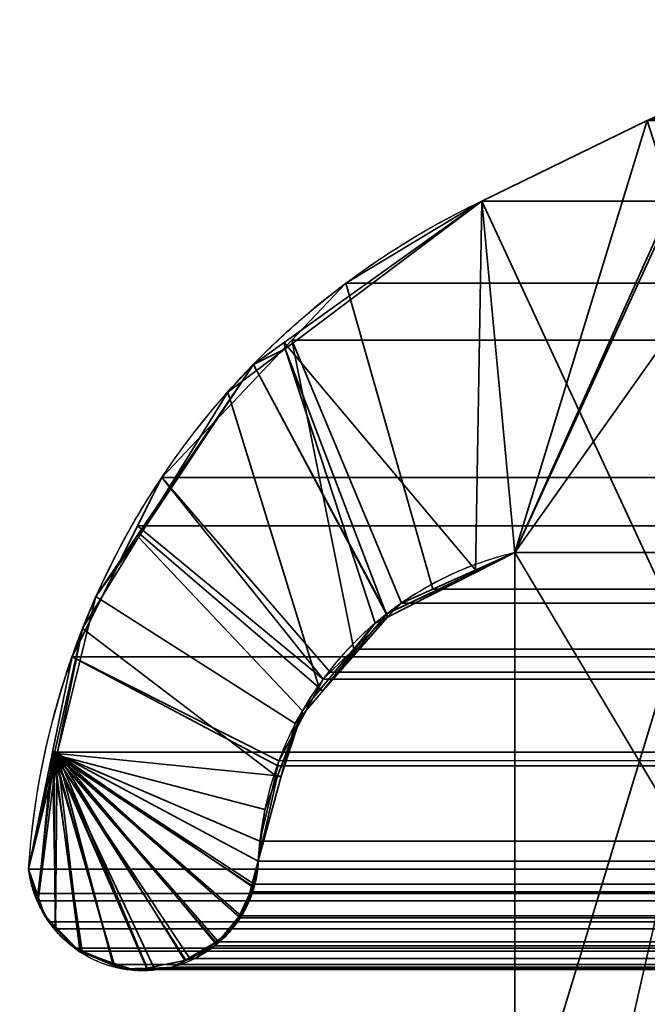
# Model space of a CAD drawing. Header units: millimetres. Extents: x -490 to 6690, y -115 to 152.
# Tile 538 of 656: x 2591.02 to 2592.61, y 8.61 to 11.11. Entities that reach past the tile are written whole.
import ezdxf

# ---------------------------------------------------------------- set-up
doc = ezdxf.new("R2010")
doc.units = ezdxf.units.MM
doc.layers.add('151', color=253, linetype='Continuous')

# ---------------------------------------------------------------- blocks, each defined once
blk = doc.blocks.new('UG_SURFACE_003')
at = {"layer": '151', "color": 252, "linetype": 'Continuous', "lineweight": 35}
for points in [[(3589.9999, -6.2, 2202.5001), (3589.9999, 133.2, 2202.5001), (2410.0001, 133.2, 2202.5001), (2410.0001, -6.2, 2202.5001)], [(2559.9999, -6.2, 2052.5), (2559.9999, 133.2, 2052.5), (3440.0001, 133.2, 2052.5), (3440.0001, -6.2, 2052.5)]]:
    blk.add_3dface(points, dxfattribs=at)
blk = doc.blocks.new('UG_SURFACE_203')
at = {"layer": '151', "color": 254, "linetype": 'Continuous', "lineweight": 35}
for points in [[(2598.69, 132.0517, -7.5), (2598.7501, 131.75, -7.5), (2598.7501, 5, -7.5), (2586.9999, 106, -7.5)], [(2586.9999, 106, 2020.4999), (2598.7501, 5, 2008.75), (2598.7501, 131.75, 2008.75), (2598.7022, 132.0496, 2008.7976)], [(2598.7501, 5, 2008.75), (2586.9999, 106, 2020.4999), (2595, 13, 2012.5)], [(2595, 13, -7.5), (2586.9999, 106, -7.5), (2598.7501, 5, -7.5)]]:
    blk.add_3dface(points, dxfattribs=at)
blk = doc.blocks.new('UG_SURFACE_205')
at = {"layer": '151', "color": 254, "linetype": 'Continuous', "lineweight": 35}
for points in [[(3425.2501, -10, 2032.7499), (3425.2501, 136.75, 2032.7499), (2574.7499, 136.75, 2032.7499), (2574.7499, -10, 2032.7499)], [(2598.7501, 131.75, 2008.75), (2598.7501, 5, 2008.75), (2586.9999, 106, 2020.4999)], [(2595, 13, 2012.5), (2586.9999, 106, 2020.4999), (2598.7501, 5, 2008.75)], [(3417.5, 21, 2025.0001), (3417.5, -8, 2025.0001), (2582.5, -8, 2025.0001), (2582.5, 21, 2025.0001)], [(3413.0001, 5, 2020.4999), (3413.0001, 21, 2020.4999), (2586.9999, 21, 2020.4999), (2586.9999, 5, 2020.4999)], [(3408.9999, 13, 2016.5), (3408.9999, 5, 2016.5), (2591.0001, 5, 2016.5), (2591.0001, 13, 2016.5)]]:
    blk.add_3dface(points, dxfattribs=at)
blk = doc.blocks.new('UG_SURFACE_231')
at = {"layer": '151', "color": 14, "linetype": 'Continuous', "lineweight": 35}
for points in [[(3417.3, -10, 2024.8001), (3417.3, 19, 2024.8001), (2582.7, 19, 2024.8001), (2582.7, -10, 2024.8001)], [(3413.25, 16.25, 2020.75), (3413.25, -22, 2020.75), (2586.75, -22, 2020.75), (2586.75, 16.25, 2020.75)]]:
    blk.add_3dface(points, dxfattribs=at)
blk = doc.blocks.new('UG_SURFACE_232')
at = {"layer": '151', "color": 7, "linetype": 'Continuous', "lineweight": 35}
for points in [[(2586.75, 16, 2020.75), (2586.75, -22, 2020.75), (3413.25, -22, 2020.75), (3413.25, 16, 2020.75)], [(3413.0001, 16, 2020.4999), (3413.0001, -22, 2020.4999), (2586.9999, -22, 2020.4999), (2586.9999, 16, 2020.4999)]]:
    blk.add_3dface(points, dxfattribs=at)
blk = doc.blocks.new('UG_SURFACE_237')
at = {"layer": '151', "color": 253, "linetype": 'Continuous', "lineweight": 35}
for points in [[(2593.4293, 10.853, 2014.0705), (2593.1201, 10.9421, 2014.38), (2593.112, 10.9407, 2014.3881), (2592.2768, 7.26, 2015.223)], [(2593.112, 10.9407, 2014.3881), (2592.7932, 10.8848, 2014.7069), (2592.2768, 9.7575, 2015.223), (2592.2768, 8.1895, 2015.223)], [(2592.2768, 8.1895, 2015.223), (2592.2768, 7.26, 2015.223), (2593.112, 10.9407, 2014.3881)], [(2592.793, 10.9096, -7.5), (2592.8802, 10.9368, -7.5), (2593.1118, 10.9368, -7.5), (2592.2768, 9.7575, -7.5)], [(2592.2768, 8.1895, -7.5), (2592.2768, 9.7575, -7.5), (2593.1118, 10.9368, -7.5), (2593.765, 9.7575, -7.5)], [(2592.612, 10.853, -7.5), (2592.793, 10.9096, -7.5), (2592.2768, 9.7575, -7.5)], [(2592.2768, 9.7575, 2015.223), (2592.7932, 10.8848, 2014.7069), (2592.612, 10.853, 2014.888)], [(2592.612, 10.853, 2014.888), (2592.1929, 10.6485, 2015.3072), (2592.1769, 9.7069, 2015.3232), (2592.2768, 9.7575, 2015.223)], [(2592.612, 10.853, -7.5), (2592.1929, 10.6485, -7.5), (2592.1929, 10.6485, 2015.3072), (2592.612, 10.853, 2014.888)], [(2592.1929, 10.6485, -7.5), (2592.612, 10.853, -7.5), (2592.2768, 9.7575, -7.5)], [(2592.2768, 7.26, 2015.223), (2593.8485, 10.6485, 2013.6516), (2593.4293, 10.853, 2014.0705)], [(2591.6927, 10.2904, -7.5), (2591.6948, 10.2738, 2015.805), (2592.1929, 10.6485, 2015.3072)], [(2592.1929, 10.6485, 2015.3072), (2592.1929, 10.6485, -7.5), (2591.6927, 10.2904, -7.5)], [(2592.2768, 9.7575, -7.5), (2592.1793, 9.7107, -7.5), (2591.6927, 10.2904, -7.5), (2592.1929, 10.6485, -7.5)], [(2592.1929, 10.6485, 2015.3072), (2591.6948, 10.2738, 2015.805), (2591.954, 9.5941, 2015.5461), (2592.1769, 9.7069, 2015.3232)], [(2593.765, 9.7575, 2013.7351), (2593.8485, 10.6485, 2013.6516), (2592.2768, 7.26, 2015.223)], [(2591.6948, 10.2738, 2015.805), (2591.6927, 10.2904, -7.5), (2591.6147, 10.2346, -7.5)], [(2592.1793, 9.7107, -7.5), (2591.9521, 9.6019, -7.5), (2591.6147, 10.2346, -7.5), (2591.6927, 10.2904, -7.5)], [(2591.6147, 10.2346, -7.5), (2591.5494, 10.1642, 2015.9507), (2591.6948, 10.2738, 2015.805)], [(2591.7823, 9.4093, 2015.7177), (2591.9228, 9.5783, 2015.5773), (2591.6948, 10.2738, 2015.805), (2591.5494, 10.1642, 2015.9507)], [(2591.6948, 10.2738, 2015.805), (2591.9228, 9.5783, 2015.5773), (2591.954, 9.5941, 2015.5461)], [(2591.6147, 10.2346, -7.5), (2591.3239, 9.7965, 2016.1762), (2591.5494, 10.1642, 2015.9507)], [(2591.6147, 10.2346, -7.5), (2591.3248, 9.8068, -7.5), (2591.3239, 9.7965, 2016.1762)], [(2591.3248, 9.8068, -7.5), (2591.6147, 10.2346, -7.5), (2591.9514, 9.6016, -7.5), (2591.79, 9.4072, -7.5)], [(2591.9521, 9.6019, -7.5), (2591.9514, 9.6016, -7.5), (2591.6147, 10.2346, -7.5)], [(2591.5494, 10.1642, 2015.9507), (2591.3239, 9.7965, 2016.1762), (2591.7385, 9.3564, 2015.7616), (2591.7823, 9.4093, 2015.7177)], [(2591.2156, 9.6459, -7.5), (2591.1818, 9.5648, 2016.3183), (2591.3239, 9.7965, 2016.1762)], [(2591.675, 9.1894, 2015.825), (2591.7385, 9.3564, 2015.7616), (2591.3239, 9.7965, 2016.1762), (2591.1818, 9.5648, 2016.3183)], [(2591.3239, 9.7965, 2016.1762), (2591.3248, 9.8068, -7.5), (2591.2156, 9.6459, -7.5)], [(2591.79, 9.4072, -7.5), (2591.7206, 9.324, -7.5), (2591.2156, 9.6459, -7.5), (2591.3248, 9.8068, -7.5)], [(2592.2768, 9.7575, 2015.223), (2592.1769, 9.7069, 2015.3232), (2592.1793, 9.7107, -7.5)], [(2592.1793, 9.7107, -7.5), (2592.2768, 9.7575, -7.5), (2592.2768, 9.7575, 2015.223)], [(2592.2768, 9.7575, -7.5), (2592.2768, 8.1895, -7.5), (2592.2768, 8.1895, 2015.223), (2592.2768, 9.7575, 2015.223)], [(2592.2768, 7.26, -7.5), (2593.765, 9.7575, -7.5), (2593.765, 8.1895, -7.5)], [(2593.765, 9.7575, -7.5), (2592.2768, 7.26, -7.5), (2592.2768, 8.1895, -7.5)], [(2592.2768, 7.26, 2015.223), (2593.765, 8.1895, 2013.7351), (2593.765, 9.7575, 2013.7351)], [(2591.9521, 9.6019, -7.5), (2592.1793, 9.7107, -7.5), (2592.1769, 9.7069, 2015.3232)], [(2592.1769, 9.7069, 2015.3232), (2591.954, 9.5941, 2015.5461), (2591.9521, 9.6019, -7.5)], [(2591.1818, 9.5648, 2016.3183), (2591.2156, 9.6459, -7.5), (2591.1176, 9.2485, -7.5)], [(2591.1176, 9.2485, -7.5), (2591.2156, 9.6459, -7.5), (2591.7206, 9.324, -7.5), (2591.6848, 9.1906, -7.5)], [(2591.79, 9.4072, -7.5), (2591.9514, 9.6016, -7.5), (2591.954, 9.5941, 2015.5461)], [(2591.954, 9.5941, 2015.5461), (2591.9228, 9.5783, 2015.5773), (2591.79, 9.4072, -7.5)], [(2591.9514, 9.6016, -7.5), (2591.9521, 9.6019, -7.5), (2591.954, 9.5941, 2015.5461)], [(2591.1176, 9.2485, -7.5), (2591.1102, 9.2458, 2016.3896), (2591.1818, 9.5648, 2016.3183)], [(2591.1818, 9.5648, 2016.3183), (2591.1102, 9.2458, 2016.3896), (2591.6436, 9.1064, 2015.8565), (2591.675, 9.1894, 2015.825)], [(2591.9228, 9.5783, 2015.5773), (2591.7823, 9.4093, 2015.7177), (2591.79, 9.4072, -7.5)], [(2591.7206, 9.324, -7.5), (2591.79, 9.4072, -7.5), (2591.7823, 9.4093, 2015.7177), (2591.7385, 9.3564, 2015.7616)], [(2591.7385, 9.3564, 2015.7616), (2591.675, 9.1894, 2015.825), (2591.6848, 9.1906, -7.5)], [(2591.6848, 9.1906, -7.5), (2591.7206, 9.324, -7.5), (2591.7385, 9.3564, 2015.7616)], [(2591.1102, 9.2458, 2016.3896), (2591.1176, 9.2485, -7.5), (2591.0454, 8.9555, -7.5)], [(2591.0704, 8.8821, -7.5), (2591.0454, 8.9555, -7.5), (2591.1176, 9.2485, -7.5)], [(2591.0454, 8.9555, -7.5), (2591.0454, 8.9555, 2016.4545), (2591.1102, 9.2458, 2016.3896)], [(2591.1102, 9.2458, 2016.3896), (2591.0454, 8.9555, 2016.4545), (2591.0509, 8.9241, 2016.4492), (2591.0678, 8.8826, 2016.4323)], [(2591.1102, 9.2458, 2016.3896), (2591.0678, 8.8826, 2016.4323), (2591.0857, 8.838, 2016.4142), (2591.1124, 8.8106, 2016.3877)], [(2591.1176, 9.2485, -7.5), (2591.1136, 8.8087, -7.5), (2591.0852, 8.8389, -7.5), (2591.0704, 8.8821, -7.5)], [(2591.1102, 9.2458, 2016.3896), (2591.2595, 8.717, 2016.2406), (2591.316, 8.6981, 2016.1841), (2591.3446, 8.7041, 2016.1552)], [(2591.1102, 9.2458, 2016.3896), (2591.5191, 8.7699, 2015.981), (2591.5601, 8.8031, 2015.94), (2591.5782, 8.8343, 2015.9216)], [(2591.1102, 9.2458, 2016.3896), (2591.176, 8.7448, 2016.324), (2591.2595, 8.717, 2016.2406)], [(2591.5782, 8.8343, 2015.9216), (2591.6083, 8.8857, 2015.8918), (2591.6135, 8.9116, 2015.8863), (2591.1102, 9.2458, 2016.3896)], [(2591.3446, 8.7041, 2016.1552), (2591.4431, 8.7248, 2016.057), (2591.1102, 9.2458, 2016.3896)], [(2591.4431, 8.7248, 2016.057), (2591.4702, 8.7305, 2016.0298), (2591.5191, 8.7699, 2015.981), (2591.1102, 9.2458, 2016.3896)], [(2591.1124, 8.8106, 2016.3877), (2591.1758, 8.7448, 2016.324), (2591.176, 8.7448, 2016.324), (2591.1102, 9.2458, 2016.3896)], [(2591.6135, 8.9116, 2015.8863), (2591.6269, 8.9755, 2015.8732), (2591.6436, 9.1064, 2015.8565), (2591.1102, 9.2458, 2016.3896)], [(2591.1176, 9.2485, -7.5), (2591.1765, 8.7462, -7.5), (2591.1696, 8.7491, -7.5), (2591.1136, 8.8087, -7.5)], [(2591.1176, 9.2485, -7.5), (2591.4412, 8.7234, -7.5), (2591.4068, 8.7063, -7.5), (2591.3451, 8.7042, -7.5)], [(2591.3451, 8.7042, -7.5), (2591.2836, 8.7021, -7.5), (2591.2595, 8.712, -7.5), (2591.1176, 9.2485, -7.5)], [(2591.1176, 9.2485, -7.5), (2591.5205, 8.765, -7.5), (2591.5172, 8.761, -7.5), (2591.4412, 8.7234, -7.5)], [(2591.1176, 9.2485, -7.5), (2591.6269, 8.9755, -7.5), (2591.61, 8.9121, -7.5)], [(2591.2595, 8.712, -7.5), (2591.1765, 8.7462, -7.5), (2591.1176, 9.2485, -7.5)], [(2591.61, 8.9121, -7.5), (2591.5952, 8.8564, -7.5), (2591.5773, 8.8344, -7.5), (2591.1176, 9.2485, -7.5)], [(2591.5773, 8.8344, -7.5), (2591.5205, 8.765, -7.5), (2591.1176, 9.2485, -7.5)], [(2591.6848, 9.1906, -7.5), (2591.6269, 8.9755, -7.5), (2591.1176, 9.2485, -7.5)], [(2591.6269, 8.9755, -7.5), (2591.6848, 9.1906, -7.5), (2591.675, 9.1894, 2015.825)], [(2591.675, 9.1894, 2015.825), (2591.6436, 9.1064, 2015.8565), (2591.6269, 8.9755, -7.5)], [(2591.6436, 9.1064, 2015.8565), (2591.6269, 8.9755, 2015.8732), (2591.6269, 8.9755, -7.5)], [(2591.61, 8.9121, -7.5), (2591.6269, 8.9755, -7.5), (2591.6269, 8.9755, 2015.8732)], [(2591.6269, 8.9755, 2015.8732), (2591.6135, 8.9116, 2015.8863), (2591.61, 8.9121, -7.5)], [(2591.0454, 8.9555, -7.5), (2591.0704, 8.8821, -7.5), (2591.0678, 8.8826, 2016.4323)], [(2591.0678, 8.8826, 2016.4323), (2591.0509, 8.9241, 2016.4492), (2591.0454, 8.9555, -7.5)], [(2591.0509, 8.9241, 2016.4492), (2591.0454, 8.9555, 2016.4545), (2591.0454, 8.9555, -7.5)], [(2591.5773, 8.8344, -7.5), (2591.5952, 8.8564, -7.5), (2591.6135, 8.9116, 2015.8863)], [(2591.6135, 8.9116, 2015.8863), (2591.6083, 8.8857, 2015.8918), (2591.5773, 8.8344, -7.5)], [(2591.5952, 8.8564, -7.5), (2591.61, 8.9121, -7.5), (2591.6135, 8.9116, 2015.8863)], [(2591.6083, 8.8857, 2015.8918), (2591.5782, 8.8343, 2015.9216), (2591.5773, 8.8344, -7.5)], [(2591.0857, 8.838, 2016.4142), (2591.0678, 8.8826, 2016.4323), (2591.0704, 8.8821, -7.5)], [(2591.0704, 8.8821, -7.5), (2591.0852, 8.8389, -7.5), (2591.0857, 8.838, 2016.4142)], [(2591.0852, 8.8389, -7.5), (2591.1136, 8.8087, -7.5), (2591.1124, 8.8106, 2016.3877)], [(2591.1124, 8.8106, 2016.3877), (2591.0857, 8.838, 2016.4142), (2591.0852, 8.8389, -7.5)], [(2591.1758, 8.7448, 2016.324), (2591.1124, 8.8106, 2016.3877), (2591.1136, 8.8087, -7.5)], [(2591.5205, 8.765, -7.5), (2591.5773, 8.8344, -7.5), (2591.5782, 8.8343, 2015.9216)], [(2591.5782, 8.8343, 2015.9216), (2591.5601, 8.8031, 2015.94), (2591.5205, 8.765, -7.5)], [(2591.1136, 8.8087, -7.5), (2591.1696, 8.7491, -7.5), (2591.1758, 8.7448, 2016.324)], [(2591.5601, 8.8031, 2015.94), (2591.5191, 8.7699, 2015.981), (2591.5205, 8.765, -7.5)], [(2591.4412, 8.7234, -7.5), (2591.5172, 8.761, -7.5), (2591.5191, 8.7699, 2015.981)], [(2591.5191, 8.7699, 2015.981), (2591.4702, 8.7305, 2016.0298), (2591.4412, 8.7234, -7.5)], [(2591.5172, 8.761, -7.5), (2591.5205, 8.765, -7.5), (2591.5191, 8.7699, 2015.981)], [(2591.1696, 8.7491, -7.5), (2591.1765, 8.7462, -7.5), (2591.176, 8.7448, 2016.324), (2591.1758, 8.7448, 2016.324)], [(2591.2595, 8.717, 2016.2406), (2591.176, 8.7448, 2016.324), (2591.1765, 8.7462, -7.5)], [(2591.1765, 8.7462, -7.5), (2591.2595, 8.712, -7.5), (2591.2595, 8.717, 2016.2406)], [(2591.2595, 8.717, 2016.2406), (2591.2595, 8.712, -7.5), (2591.2836, 8.7021, -7.5)], [(2591.316, 8.6981, 2016.1841), (2591.2595, 8.717, 2016.2406), (2591.2836, 8.7021, -7.5)], [(2591.4431, 8.7248, 2016.057), (2591.3446, 8.7041, 2016.1552), (2591.3451, 8.7042, -7.5)], [(2591.3451, 8.7042, -7.5), (2591.4068, 8.7063, -7.5), (2591.4431, 8.7248, 2016.057)], [(2591.4068, 8.7063, -7.5), (2591.4412, 8.7234, -7.5), (2591.4431, 8.7248, 2016.057)], [(2591.4702, 8.7305, 2016.0298), (2591.4431, 8.7248, 2016.057), (2591.4412, 8.7234, -7.5)], [(2591.2836, 8.7021, -7.5), (2591.3451, 8.7042, -7.5), (2591.3446, 8.7041, 2016.1552)], [(2591.3446, 8.7041, 2016.1552), (2591.316, 8.6981, 2016.1841), (2591.2836, 8.7021, -7.5)]]:
    blk.add_3dface(points, dxfattribs=at)
blk = doc.blocks.new('UG_SURFACE_238')
at = {"layer": '151', "color": 253, "linetype": 'Continuous', "lineweight": 35}
for points in [[(2592.612, 10.853, 2014.888), (2592.1929, 10.6485, 2015.3072), (3407.8071, 10.6485, 2015.3072), (3407.388, 10.853, 2014.888)], [(2593.765, 7.26, 2013.7351), (2592.1929, 10.6485, 2015.3072), (2592.612, 10.853, 2014.888)], [(3408.1516, 10.44, 2015.6517), (3407.8071, 10.6485, 2015.3072), (2592.1929, 10.6485, 2015.3072), (2591.8484, 10.44, 2015.6517)], [(2591.8484, 10.44, 2015.6517), (2592.1929, 10.6485, 2015.3072), (2592.2768, 9.7575, 2015.223), (2592.0687, 9.6648, 2015.4314)], [(2592.2768, 9.7575, 2015.223), (2592.1929, 10.6485, 2015.3072), (2593.765, 7.26, 2013.7351)], [(2591.8484, 10.44, 2015.6517), (2591.7118, 10.2958, 2015.7883), (3408.2882, 10.2958, 2015.7883)], [(2592.0687, 9.6648, 2015.4314), (2591.9893, 9.6295, 2015.5108), (2591.7118, 10.2958, 2015.7883), (2591.8484, 10.44, 2015.6517)], [(2591.8484, 10.44, 2015.6517), (3408.2882, 10.2958, 2015.7883), (3408.1516, 10.44, 2015.6517)], [(3408.6175, 9.9482, 2016.1176), (3408.2882, 10.2958, 2015.7883), (2591.7118, 10.2958, 2015.7883), (2591.3825, 9.9482, 2016.1176)], [(2591.3825, 9.9482, 2016.1176), (2591.7118, 10.2958, 2015.7883), (2591.8686, 9.5124, 2015.6312), (2591.809, 9.4543, 2015.691)], [(2591.7118, 10.2958, 2015.7883), (2591.9893, 9.6295, 2015.5108), (2591.8686, 9.5124, 2015.6312)], [(2591.321, 9.8251, 2016.1791), (3408.679, 9.8251, 2016.1791), (3408.6175, 9.9482, 2016.1176)], [(2591.3825, 9.9482, 2016.1176), (2591.321, 9.8251, 2016.1791), (3408.6175, 9.9482, 2016.1176)], [(2591.321, 9.8251, 2016.1791), (2591.3825, 9.9482, 2016.1176), (2591.7909, 9.4368, 2015.7092)], [(2591.809, 9.4543, 2015.691), (2591.7909, 9.4368, 2015.7092), (2591.3825, 9.9482, 2016.1176)], [(3408.8447, 9.4937, 2016.3448), (3408.679, 9.8251, 2016.1791), (2591.321, 9.8251, 2016.1791), (2591.1553, 9.4937, 2016.3448)], [(2591.7909, 9.4368, 2015.7092), (2591.6789, 9.2299, 2015.821), (2591.1553, 9.4937, 2016.3448), (2591.321, 9.8251, 2016.1791)], [(2592.2768, 9.7575, 2015.223), (3407.7232, 9.7575, 2015.223), (3407.9313, 9.6648, 2015.4314), (2592.0687, 9.6648, 2015.4314)], [(2592.2768, 9.7575, 2015.223), (2592.2768, 8.1895, 2015.223), (3407.7232, 8.1895, 2015.223), (3407.7232, 9.7575, 2015.223)], [(2593.765, 7.26, 2013.7351), (2593.765, 5.4905, 2013.7351), (2592.2768, 8.1895, 2015.223), (2592.2768, 9.7575, 2015.223)], [(2591.9893, 9.6295, 2015.5108), (2592.0687, 9.6648, 2015.4314), (3407.9313, 9.6648, 2015.4314), (3408.0107, 9.6295, 2015.5108)], [(3408.0107, 9.6295, 2015.5108), (2591.8686, 9.5124, 2015.6312), (2591.9893, 9.6295, 2015.5108)], [(3408.0107, 9.6295, 2015.5108), (3408.1314, 9.5124, 2015.6312), (2591.8686, 9.5124, 2015.6312)], [(2591.8686, 9.5124, 2015.6312), (3408.1314, 9.5124, 2015.6312), (3408.191, 9.4543, 2015.691), (2591.809, 9.4543, 2015.691)], [(2591.1553, 9.4937, 2016.3448), (2591.1059, 9.2518, 2016.3941), (3408.8941, 9.2518, 2016.3941)], [(2591.676, 9.217, 2015.8241), (2591.6309, 9.0263, 2015.8691), (2591.1059, 9.2518, 2016.3941), (2591.1553, 9.4937, 2016.3448)], [(2591.1553, 9.4937, 2016.3448), (3408.8941, 9.2518, 2016.3941), (3408.8447, 9.4937, 2016.3448)], [(2591.1553, 9.4937, 2016.3448), (2591.6789, 9.2299, 2015.821), (2591.676, 9.217, 2015.8241)], [(2591.676, 9.217, 2015.8241), (3408.2091, 9.4368, 2015.7092), (3408.3211, 9.2299, 2015.821)], [(3408.2091, 9.4368, 2015.7092), (2591.676, 9.217, 2015.8241), (2591.6789, 9.2299, 2015.821)], [(2591.6789, 9.2299, 2015.821), (2591.7909, 9.4368, 2015.7092), (3408.2091, 9.4368, 2015.7092)], [(2591.7909, 9.4368, 2015.7092), (2591.809, 9.4543, 2015.691), (3408.191, 9.4543, 2015.691), (3408.2091, 9.4368, 2015.7092)], [(2591.0454, 8.9555, 2016.4545), (3408.9546, 8.9555, 2016.4545), (3408.8941, 9.2518, 2016.3941), (2591.1059, 9.2518, 2016.3941)], [(2591.069, 8.8751, 2016.4309), (2591.0597, 8.8931, 2016.4402), (2591.0454, 8.9555, 2016.4545), (2591.1059, 9.2518, 2016.3941)], [(2591.1059, 9.2518, 2016.3941), (2591.1138, 8.8036, 2016.386), (2591.0966, 8.8214, 2016.4034), (2591.069, 8.8751, 2016.4309)], [(2591.1059, 9.2518, 2016.3941), (2591.3446, 8.7034, 2016.1555), (2591.2931, 8.7005, 2016.207), (2591.2621, 8.7133, 2016.238)], [(2591.1059, 9.2518, 2016.3941), (2591.3632, 8.7044, 2016.1369), (2591.3446, 8.7034, 2016.1555)], [(2591.1059, 9.2518, 2016.3941), (2591.6162, 8.9175, 2015.8837), (2591.6126, 8.8981, 2015.8873), (2591.5837, 8.8372, 2015.9163)], [(2591.1059, 9.2518, 2016.3941), (2591.4533, 8.7288, 2016.0468), (2591.4094, 8.707, 2016.0904), (2591.3632, 8.7044, 2016.1369)], [(2591.5837, 8.8372, 2015.9163), (2591.5813, 8.8321, 2015.9187), (2591.5258, 8.7707, 2015.9743), (2591.1059, 9.2518, 2016.3941)], [(2591.1059, 9.2518, 2016.3941), (2591.1808, 8.7469, 2016.319), (2591.1615, 8.755, 2016.3386), (2591.1138, 8.8036, 2016.386)], [(2591.5258, 8.7707, 2015.9743), (2591.5165, 8.7605, 2015.9833), (2591.4533, 8.7288, 2016.0468), (2591.1059, 9.2518, 2016.3941)], [(2591.2621, 8.7133, 2016.238), (2591.1808, 8.7469, 2016.319), (2591.1059, 9.2518, 2016.3941)], [(2591.1059, 9.2518, 2016.3941), (2591.6309, 9.0263, 2015.8691), (2591.6269, 8.9755, 2015.8732), (2591.6162, 8.9175, 2015.8837)], [(2591.6309, 9.0263, 2015.8691), (2591.676, 9.217, 2015.8241), (3408.324, 9.217, 2015.8241), (3408.3691, 9.0261, 2015.8691)], [(3408.3211, 9.2299, 2015.821), (3408.324, 9.217, 2015.8241), (2591.676, 9.217, 2015.8241)], [(3408.3731, 8.9755, 2015.8732), (2591.6269, 8.9755, 2015.8732), (2591.6309, 9.0263, 2015.8691)], [(3408.3691, 9.0261, 2015.8691), (3408.3731, 8.9755, 2015.8732), (2591.6309, 9.0263, 2015.8691)], [(3408.3731, 8.9755, 2015.8732), (3408.3838, 8.9175, 2015.8837), (2591.6162, 8.9175, 2015.8837), (2591.6269, 8.9755, 2015.8732)], [(3408.9546, 8.9555, 2016.4545), (2591.0454, 8.9555, 2016.4545), (2591.0597, 8.8931, 2016.4402)], [(3408.9403, 8.8931, 2016.4402), (3408.9546, 8.9555, 2016.4545), (2591.0597, 8.8931, 2016.4402)], [(2591.6126, 8.8981, 2015.8873), (3408.3838, 8.9175, 2015.8837), (3408.3874, 8.8981, 2015.8873)], [(2591.6126, 8.8981, 2015.8873), (2591.6162, 8.9175, 2015.8837), (3408.3838, 8.9175, 2015.8837)], [(2591.0597, 8.8931, 2016.4402), (2591.069, 8.8751, 2016.4309), (3408.931, 8.8751, 2016.4309), (3408.9403, 8.8931, 2016.4402)], [(3408.3874, 8.8981, 2015.8873), (2591.5837, 8.8372, 2015.9163), (2591.6126, 8.8981, 2015.8873)], [(3408.3874, 8.8981, 2015.8873), (3408.4163, 8.8372, 2015.9163), (2591.5837, 8.8372, 2015.9163)], [(3408.931, 8.8751, 2016.4309), (2591.069, 8.8751, 2016.4309), (2591.0966, 8.8214, 2016.4034)], [(3408.9034, 8.8214, 2016.4034), (3408.931, 8.8751, 2016.4309), (2591.0966, 8.8214, 2016.4034)], [(2591.5813, 8.8321, 2015.9187), (3408.4163, 8.8372, 2015.9163), (3408.4187, 8.8321, 2015.9187)], [(2591.5813, 8.8321, 2015.9187), (2591.5837, 8.8372, 2015.9163), (3408.4163, 8.8372, 2015.9163)], [(2591.0966, 8.8214, 2016.4034), (2591.1138, 8.8036, 2016.386), (3408.8862, 8.8036, 2016.386), (3408.9034, 8.8214, 2016.4034)], [(3408.4187, 8.8321, 2015.9187), (2591.5258, 8.7707, 2015.9743), (2591.5813, 8.8321, 2015.9187)], [(3408.4187, 8.8321, 2015.9187), (3408.4742, 8.7707, 2015.9743), (2591.5258, 8.7707, 2015.9743)], [(3408.8385, 8.755, 2016.3386), (2591.1138, 8.8036, 2016.386), (2591.1615, 8.755, 2016.3386)], [(3408.8385, 8.755, 2016.3386), (3408.8862, 8.8036, 2016.386), (2591.1138, 8.8036, 2016.386)], [(3408.4835, 8.7605, 2015.9833), (2591.4533, 8.7288, 2016.0468), (2591.5165, 8.7605, 2015.9833)], [(3408.4835, 8.7605, 2015.9833), (3408.5467, 8.7288, 2016.0468), (2591.4533, 8.7288, 2016.0468)], [(2591.5165, 8.7605, 2015.9833), (3408.4742, 8.7707, 2015.9743), (3408.4835, 8.7605, 2015.9833)], [(2591.5165, 8.7605, 2015.9833), (2591.5258, 8.7707, 2015.9743), (3408.4742, 8.7707, 2015.9743)], [(2591.1615, 8.755, 2016.3386), (2591.1808, 8.7469, 2016.319), (3408.8192, 8.7469, 2016.319), (3408.8385, 8.755, 2016.3386)], [(2591.2621, 8.7133, 2016.238), (3408.7379, 8.7133, 2016.238), (3408.8192, 8.7469, 2016.319), (2591.1808, 8.7469, 2016.319)], [(3408.7069, 8.7005, 2016.207), (2591.2621, 8.7133, 2016.238), (2591.2931, 8.7005, 2016.207)], [(3408.7069, 8.7005, 2016.207), (3408.7379, 8.7133, 2016.238), (2591.2621, 8.7133, 2016.238)], [(2591.4094, 8.707, 2016.0904), (3408.5467, 8.7288, 2016.0468), (3408.5906, 8.707, 2016.0904)], [(2591.4094, 8.707, 2016.0904), (2591.4533, 8.7288, 2016.0468), (3408.5467, 8.7288, 2016.0468)], [(2591.2931, 8.7005, 2016.207), (2591.3446, 8.7034, 2016.1555), (3408.6554, 8.7034, 2016.1555), (3408.7069, 8.7005, 2016.207)], [(2591.3632, 8.7044, 2016.1369), (3408.6368, 8.7044, 2016.1369), (3408.6554, 8.7034, 2016.1555), (2591.3446, 8.7034, 2016.1555)], [(3408.5906, 8.707, 2016.0904), (2591.3632, 8.7044, 2016.1369), (2591.4094, 8.707, 2016.0904)], [(3408.5906, 8.707, 2016.0904), (3408.6368, 8.7044, 2016.1369), (2591.3632, 8.7044, 2016.1369)]]:
    blk.add_3dface(points, dxfattribs=at)

msp = doc.modelspace()

# ---------------------------------------------------------------- linework, layer by layer
at = {"layer": '151', "linetype": 'Continuous', "lineweight": -3}
for p, q in [((2592.6119, 10.853, 2014.8881), (2592.1929, 10.6485, 2015.3071)), ((2592.6119, 10.853, 2014.8881), (2592.1929, 10.6485, 2015.3071)), ((2592.6119, 10.853, -7.5), (2592.1929, 10.6485, -7.5)), ((3407.3881, 10.853, 2014.8881), (2592.6119, 10.853, 2014.8881)), ((2592.6119, 10.853, 2014.8881), (2592.6119, 10.853, -7.5)), ((2592.1929, 10.6485, 2015.3071), (2592.1929, 10.6485, -7.5)), ((3407.8071, 10.6485, 2015.3071), (2592.1929, 10.6485, 2015.3071)), ((2592.2769, 9.7575, 2015.2231), (2592.2769, 8.1895, 2015.2231)), ((3407.7231, 9.7575, 2015.2231), (2592.2769, 9.7575, 2015.2231)), ((2592.2769, 9.7575, 2015.2231), (2592.2769, 9.7575, -7.5)), ((2592.2769, 9.7575, 2015.2231), (2592.2769, 8.1895, 2015.2231)), ((2592.2769, 9.7575, -7.5), (2592.2769, 8.1895, -7.5)), ((2591.6269, 8.9755, -7.5), (2591.6269, 8.9755, 2015.8731)), ((2591.6269, 8.9755, 2015.8731), (3408.3731, 8.9755, 2015.8731)), ((3408.9546, 8.9555, 2016.4546), (2591.0454, 8.9555, 2016.4546)), ((2591.0454, 8.9555, 2016.4546), (2591.0454, 8.9555, -7.5))]:
    msp.add_line(p, q, dxfattribs=at)
at = {"layer": '151', "linetype": 'Continuous', "lineweight": -3, "extrusion": (0, 0, -1)}
for centre, radius, start, end in [((-2593.0612, 8.8246, 7.5), 2.02, 3.7156, 64.5425), ((-2591.3354, 8.9893, 7.5), 0.2919, 182.7186, 353.3417)]:
    msp.add_arc(centre, radius, start, end, dxfattribs=at)
at = {"layer": '151', "linetype": 'Continuous', "lineweight": -3}
msp.add_arc((2592.4705, 8.9354, -7.5), 0.8445, 103.2518, 177.2814, dxfattribs=at)
for points, knots in [([(2592.6119, 10.853, 2014.8881), (2592.6767, 10.8846, 2014.8233), (2592.7436, 10.908, 2014.7564), (2592.9477, 10.955, 2014.5523), (2593.0894, 10.9554, 2014.4106), (2593.2949, 10.909, 2014.2051), (2593.3633, 10.8853, 2014.1367), (2593.4294, 10.853, 2014.0706)], [0, 0, 0, 0, 0.246422, 0.246422, 0.74843, 0.74843, 1, 1, 1, 1]), ([(2591.0454, 8.9555, 2016.4546), (2591.0725, 9.3717, 2016.4275), (2591.2296, 9.7474, 2016.2704), (2591.6535, 10.3161, 2015.8465), (2591.9148, 10.5161, 2015.5852), (2592.1929, 10.6485, 2015.3071)], [0, 0, 0, 0, 0.5, 0.5, 1, 1, 1, 1]), ([(2592.2769, 9.7575, 2015.2231), (2592.1778, 9.7342, 2015.3222), (2592.0795, 9.6921, 2015.4205), (2591.9172, 9.5795, 2015.5828), (2591.8488, 9.5153, 2015.6512), (2591.7465, 9.3767, 2015.7535), (2591.7075, 9.3067, 2015.7925), (2591.6554, 9.1666, 2015.8446), (2591.6385, 9.097, 2015.8615), (2591.6291, 9.0094, 2015.8709), (2591.6277, 8.9925, 2015.8723), (2591.6269, 8.9755, 2015.8731)], [0, 0, 0, 0, 0.3304, 0.3304, 0.593973, 0.593973, 0.795314, 0.795314, 0.961106, 0.961106, 1, 1, 1, 1]), ([(2591.6269, 8.9755, 2015.8731), (2591.6257, 8.9489, 2015.8743), (2591.6206, 8.9223, 2015.8794), (2591.6047, 8.874, 2015.8953), (2591.5938, 8.8517, 2015.9062), (2591.5629, 8.8034, 2015.9371), (2591.5405, 8.7794, 2015.9595), (2591.4836, 8.7344, 2016.0164), (2591.4467, 8.7168, 2016.0533), (2591.3713, 8.697, 2016.1287), (2591.3317, 8.6949, 2016.1683), (2591.2476, 8.7072, 2016.2524), (2591.2019, 8.7249, 2016.2981), (2591.1378, 8.7725, 2016.3622), (2591.1154, 8.7947, 2016.3846), (2591.0819, 8.8423, 2016.4181), (2591.069, 8.8666, 2016.431), (2591.0529, 8.9127, 2016.4471), (2591.0479, 8.9339, 2016.4521), (2591.0454, 8.9555, 2016.4546)], [0, 0, 0, 0, 0.075226, 0.075226, 0.149722, 0.149722, 0.258921, 0.258921, 0.410364, 0.410364, 0.565588, 0.565588, 0.749413, 0.749413, 0.855596, 0.855596, 0.938717, 0.938717, 1, 1, 1, 1])]:
    msp.add_open_spline(points, degree=3, knots=knots, dxfattribs=at)
for points, weights in [([(2592.6119, 10.853, 2014.8881), (2592.8054, 10.9474, 2014.6946), (2593.0207, 10.9812, 2014.4793), (2593.236, 10.9474, 2014.264), (2593.4294, 10.853, 2014.0706)], [1, 0.949337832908, 0.932450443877, 0.949337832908, 1]), ([(2591.0454, 8.9555, 2016.4546), (2591.081, 9.5034, 2016.419), (2591.3046, 10.0152, 2016.1954), (2591.6971, 10.4125, 2015.8029), (2592.1929, 10.6485, 2015.3071)], [1, 0.93119730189, 0.908263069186, 0.93119730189, 1]), ([(2592.2769, 9.7575, 2015.2231), (2592.0017, 9.6927, 2015.4983), (2591.7706, 9.5172, 2015.7294), (2591.6403, 9.2579, 2015.8597), (2591.6269, 8.9755, 2015.8731)], [1, 0.899239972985, 0.865653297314, 0.899239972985, 1])]:
    msp.add_rational_spline(points, weights, degree=4, dxfattribs=at)
msp.add_rational_spline([(2591.6269, 8.9755, 2015.8731), (2591.6222, 8.8767, 2015.8778), (2591.5694, 8.7522, 2015.9306), (2591.4442, 8.701, 2016.0558), (2591.2466, 8.6942, 2016.2534), (2591.1181, 8.7367, 2016.3819), (2591.0569, 8.8573, 2016.4431), (2591.0454, 8.9555, 2016.4546)], [1, 1, 0.953337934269, 1, 1, 0.953337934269, 1, 1], degree=4, knots=[0, 0, 0, 0, 0, 0.5, 0.5, 0.5, 1, 1, 1, 1, 1], dxfattribs=at)

# ---------------------------------------------------------------- block references
for name in ['UG_SURFACE_203', 'UG_SURFACE_205', 'UG_SURFACE_003', 'UG_SURFACE_231', 'UG_SURFACE_232', 'UG_SURFACE_237', 'UG_SURFACE_238']:
    msp.add_blockref(name, (0, 0), dxfattribs=at)

doc.saveas('drawing.dxf')
